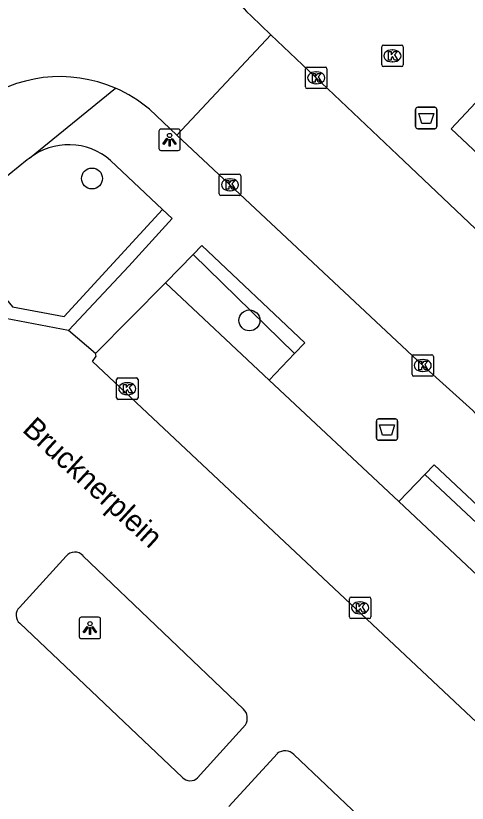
# Model space of a CAD drawing. Extents: x 159040 to 160094, y 381214 to 382518.
# Drawn here: x 159467.3 to 159488.38, y 381598.29 to 381635.07 of the extents above; entities that cross this region are included whole.
import ezdxf

# ---------------------------------------------------------------- set-up
doc = ezdxf.new("R2010")
doc.units = 0
for name, color, linetype in [('IMGEO_Afvalbak', 7, 'Continuous'), ('IMGEO_Boom', 7, 'Continuous'), ('IMGEO_Haag', 7, 'Continuous'), ('IMGEO_Kolk', 7, 'Continuous'), ('IMGEO_Lichtpunt', 7, 'Continuous'), ('IMGEO_Openbare_ruimte_label', 7, 'Continuous'), ('IMGEO_Parkeervlak_open', 7, 'Continuous'), ('IMGEO_Rijbaan_lokaal_gesloten', 7, 'Continuous'), ('IMGEO_Rijbaan_lokaal_open', 7, 'Continuous'), ('IMGEO_Voetpad_open', 7, 'Continuous')]:
    doc.layers.add(name, color=color, linetype=linetype)

msp = doc.modelspace()

# ---------------------------------------------------------------- linework, layer by layer
at = {"layer": 'IMGEO_Afvalbak'}
for p, q in [((159486.073, 381630.794), (159486.863, 381630.794)), ((159486.863, 381630.794), (159486.073, 381630.794)), ((159485.973, 381629.894), (159485.973, 381630.694)), ((159485.973, 381630.694), (159485.973, 381629.894)), ((159486.963, 381630.694), (159486.963, 381629.894)), ((159486.963, 381629.894), (159486.963, 381630.694)), ((159486.863, 381629.794), (159486.073, 381629.794)), ((159486.073, 381629.794), (159486.863, 381629.794)), ((159484.142, 381615.343), (159484.142, 381616.143)), ((159484.142, 381616.143), (159484.142, 381615.343)), ((159484.242, 381616.243), (159485.032, 381616.243)), ((159485.032, 381616.243), (159484.242, 381616.243)), ((159485.132, 381616.143), (159485.132, 381615.343)), ((159485.132, 381615.343), (159485.132, 381616.143)), ((159485.032, 381615.243), (159484.242, 381615.243)), ((159484.242, 381615.243), (159485.032, 381615.243))]:
    msp.add_line(p, q, dxfattribs=at)
for points in [[(159486.116, 381630.508), (159486.82, 381630.508), (159486.671, 381630.038), (159486.265, 381630.038), (159486.116, 381630.508)], [(159484.285, 381615.957), (159484.989, 381615.957), (159484.84, 381615.487), (159484.434, 381615.487), (159484.285, 381615.957)]]:
    msp.add_lwpolyline(points, dxfattribs=at)
for centre, start, end in [((159486.073, 381630.694), 90, 180), ((159486.073, 381630.694), 90, 180), ((159486.863, 381630.694), 0, 90), ((159486.863, 381630.694), 360, 90), ((159486.073, 381629.894), 180, 270), ((159486.073, 381629.894), 180, 270), ((159486.863, 381629.894), 270, 0), ((159486.863, 381629.894), 270, 0), ((159484.242, 381616.143), 90, 180), ((159484.242, 381616.143), 90, 180), ((159485.032, 381616.143), 0, 90), ((159485.032, 381616.143), 360, 90), ((159484.242, 381615.343), 180, 270), ((159484.242, 381615.343), 180, 270), ((159485.032, 381615.343), 270, 0), ((159485.032, 381615.343), 270, 0)]:
    msp.add_arc(centre, 0.1, start, end, dxfattribs=at)
at = {"layer": 'IMGEO_Boom'}
for centre in [(159470.861, 381627.471), (159478.213, 381620.844)]:
    msp.add_circle(centre, 0.489, dxfattribs=at)
at = {"layer": 'IMGEO_Haag'}
for points in [[(159464.043, 381625.263), (159467.145, 381621.481), (159469.555, 381621.021), (159474.155, 381626.017)], [(159475.587, 381623.92), (159480.325, 381619.295)], [(159486.411, 381613.65), (159500.192, 381600.732)]]:
    msp.add_lwpolyline(points, dxfattribs=at)
at = {"layer": 'IMGEO_Kolk'}
for p, q in [((159484.391, 381632.772), (159484.391, 381633.624)), ((159484.466, 381633.698), (159485.318, 381633.698)), ((159484.879, 381633.478), (159484.904, 381633.478)), ((159485.392, 381633.624), (159485.392, 381632.772)), ((159480.906, 381632.673), (159481.758, 381632.673)), ((159485.318, 381632.698), (159484.466, 381632.698)), ((159484.902, 381632.918), (159484.877, 381632.918)), ((159480.831, 381631.747), (159480.831, 381632.599)), ((159481.319, 381632.453), (159481.344, 381632.453)), ((159481.832, 381632.599), (159481.832, 381631.747)), ((159481.342, 381631.893), (159481.317, 381631.893)), ((159481.758, 381631.673), (159480.906, 381631.673)), ((159476.805, 381626.75), (159476.805, 381627.602)), ((159476.88, 381627.676), (159477.732, 381627.676)), ((159477.806, 381627.602), (159477.806, 381626.75)), ((159477.293, 381627.456), (159477.318, 381627.456)), ((159477.316, 381626.896), (159477.291, 381626.896)), ((159477.732, 381626.676), (159476.88, 381626.676)), ((159485.805, 381618.31), (159485.805, 381619.162)), ((159485.88, 381619.236), (159486.732, 381619.236)), ((159486.293, 381619.016), (159486.318, 381619.016)), ((159486.806, 381619.162), (159486.806, 381618.31)), ((159486.316, 381618.456), (159486.291, 381618.456)), ((159472.009, 381617.227), (159472.009, 381618.079)), ((159472.084, 381618.153), (159472.936, 381618.153)), ((159472.497, 381617.933), (159472.522, 381617.933)), ((159473.01, 381618.079), (159473.01, 381617.227)), ((159486.732, 381618.236), (159485.88, 381618.236)), ((159472.52, 381617.373), (159472.495, 381617.373)), ((159472.936, 381617.153), (159472.084, 381617.153)), ((159482.884, 381606.99), (159482.884, 381607.842)), ((159482.959, 381607.916), (159483.811, 381607.916)), ((159483.372, 381607.696), (159483.397, 381607.696)), ((159483.885, 381607.842), (159483.885, 381606.99)), ((159483.811, 381606.916), (159482.959, 381606.916)), ((159483.395, 381607.136), (159483.37, 381607.136))]:
    msp.add_line(p, q, dxfattribs=at)
for points in [[(159484.391, 381632.772), (159484.391, 381633.624)], [(159484.466, 381633.698), (159485.318, 381633.698)], [(159484.712, 381633.398), (159484.835, 381633.398), (159484.835, 381633.247), (159484.965, 381633.398), (159485.129, 381633.398), (159484.983, 381633.247), (159485.136, 381632.998), (159484.984, 381632.998), (159484.899, 381633.162), (159484.835, 381633.095), (159484.835, 381632.998), (159484.712, 381632.998), (159484.712, 381633.398)], [(159485.392, 381633.624), (159485.392, 381632.772)], [(159480.906, 381632.673), (159481.758, 381632.673)], [(159485.318, 381632.698), (159484.466, 381632.698)], [(159480.831, 381631.747), (159480.831, 381632.599)], [(159481.152, 381632.373), (159481.275, 381632.373), (159481.275, 381632.222), (159481.405, 381632.373), (159481.569, 381632.373), (159481.423, 381632.222), (159481.576, 381631.973), (159481.424, 381631.973), (159481.339, 381632.137), (159481.275, 381632.07), (159481.275, 381631.973), (159481.152, 381631.973), (159481.152, 381632.373)], [(159481.832, 381632.599), (159481.832, 381631.747)], [(159481.758, 381631.673), (159480.906, 381631.673)], [(159476.805, 381626.75), (159476.805, 381627.602)], [(159476.88, 381627.676), (159477.732, 381627.676)], [(159477.806, 381627.602), (159477.806, 381626.75)], [(159477.126, 381627.376), (159477.249, 381627.376), (159477.249, 381627.225), (159477.379, 381627.376), (159477.543, 381627.376), (159477.397, 381627.225), (159477.55, 381626.976), (159477.398, 381626.976), (159477.313, 381627.14), (159477.249, 381627.073), (159477.249, 381626.976), (159477.126, 381626.976), (159477.126, 381627.376)], [(159477.732, 381626.676), (159476.88, 381626.676)], [(159485.805, 381618.31), (159485.805, 381619.162)], [(159485.88, 381619.236), (159486.732, 381619.236)], [(159486.806, 381619.162), (159486.806, 381618.31)], [(159486.126, 381618.936), (159486.249, 381618.936), (159486.249, 381618.785), (159486.379, 381618.936), (159486.543, 381618.936), (159486.397, 381618.785), (159486.55, 381618.536), (159486.398, 381618.536), (159486.313, 381618.7), (159486.249, 381618.633), (159486.249, 381618.536), (159486.126, 381618.536), (159486.126, 381618.936)], [(159472.009, 381617.227), (159472.009, 381618.079)], [(159472.084, 381618.153), (159472.936, 381618.153)], [(159473.01, 381618.079), (159473.01, 381617.227)], [(159486.732, 381618.236), (159485.88, 381618.236)], [(159472.33, 381617.853), (159472.453, 381617.853), (159472.453, 381617.702), (159472.583, 381617.853), (159472.747, 381617.853), (159472.601, 381617.702), (159472.754, 381617.453), (159472.602, 381617.453), (159472.517, 381617.617), (159472.453, 381617.55), (159472.453, 381617.453), (159472.33, 381617.453), (159472.33, 381617.853)], [(159472.936, 381617.153), (159472.084, 381617.153)], [(159482.884, 381606.99), (159482.884, 381607.842)], [(159482.959, 381607.916), (159483.811, 381607.916)], [(159483.205, 381607.616), (159483.328, 381607.616), (159483.328, 381607.465), (159483.458, 381607.616), (159483.622, 381607.616), (159483.476, 381607.465), (159483.629, 381607.216), (159483.477, 381607.216), (159483.392, 381607.38), (159483.328, 381607.313), (159483.328, 381607.216), (159483.205, 381607.216), (159483.205, 381607.616)], [(159483.885, 381607.842), (159483.885, 381606.99)], [(159483.811, 381606.916), (159482.959, 381606.916)]]:
    msp.add_lwpolyline(points, dxfattribs=at)
for centre, start, end in [((159484.468, 381633.622), 91.552, 178.448), ((159484.468, 381633.622), 91.552, 178.448), ((159485.316, 381633.622), 1.552, 88.448), ((159485.316, 381633.622), 1.552, 88.448), ((159480.908, 381632.597), 91.552, 178.448), ((159480.908, 381632.597), 91.552, 178.448), ((159481.756, 381632.597), 1.552, 88.448), ((159481.756, 381632.597), 1.552, 88.448), ((159484.468, 381632.774), 181.552, 268.448), ((159484.468, 381632.774), 181.552, 268.448), ((159485.316, 381632.774), 271.552, 358.448), ((159485.316, 381632.774), 271.552, 358.448), ((159480.908, 381631.749), 181.552, 268.448), ((159480.908, 381631.749), 181.552, 268.448), ((159481.756, 381631.749), 271.552, 358.448), ((159481.756, 381631.749), 271.552, 358.448), ((159476.882, 381627.6), 91.552, 178.448), ((159476.882, 381627.6), 91.552, 178.448), ((159477.73, 381627.6), 1.552, 88.448), ((159477.73, 381627.6), 1.552, 88.448), ((159476.882, 381626.752), 181.552, 268.448), ((159476.882, 381626.752), 181.552, 268.448), ((159477.73, 381626.752), 271.552, 358.448), ((159477.73, 381626.752), 271.552, 358.448), ((159485.882, 381619.16), 91.552, 178.448), ((159485.882, 381619.16), 91.552, 178.448), ((159486.73, 381619.16), 1.552, 88.448), ((159486.73, 381619.16), 1.552, 88.448), ((159485.882, 381618.312), 181.552, 268.448), ((159485.882, 381618.312), 181.552, 268.448), ((159486.73, 381618.312), 271.552, 358.448), ((159486.73, 381618.312), 271.552, 358.448), ((159472.086, 381618.077), 91.552, 178.448), ((159472.086, 381618.077), 91.552, 178.448), ((159472.934, 381618.077), 1.552, 88.448), ((159472.934, 381618.077), 1.552, 88.448), ((159472.086, 381617.229), 181.552, 268.448), ((159472.086, 381617.229), 181.552, 268.448), ((159472.934, 381617.229), 271.552, 358.448), ((159472.934, 381617.229), 271.552, 358.448), ((159482.961, 381607.84), 91.552, 178.448), ((159482.961, 381607.84), 91.552, 178.448), ((159483.809, 381607.84), 1.552, 88.448), ((159483.809, 381607.84), 1.552, 88.448), ((159482.961, 381606.992), 181.552, 268.448), ((159482.961, 381606.992), 181.552, 268.448), ((159483.809, 381606.992), 271.552, 358.448), ((159483.809, 381606.992), 271.552, 358.448)]:
    msp.add_arc(centre, 0.0765, start, end, dxfattribs=at)
for centre, major_axis, ratio, start_param, end_param in [((159484.878, 381633.198), (-0.387, 0.002), 0.722429, 4.712389, 7.853982), ((159484.903, 381633.198), (-0.39, 0.002), 0.717154, 1.570796, 4.712389), ((159481.318, 381632.173), (-0.387, 0.002), 0.722429, 4.712389, 7.853982), ((159481.343, 381632.173), (-0.39, 0.002), 0.717154, 1.570796, 4.712389), ((159477.292, 381627.176), (-0.387, 0.002), 0.722429, 4.712389, 7.853982), ((159477.317, 381627.176), (-0.39, 0.002), 0.717154, 1.570796, 4.712389), ((159486.292, 381618.736), (-0.387, 0.002), 0.722429, 4.712389, 7.853982), ((159486.317, 381618.736), (-0.39, 0.002), 0.717154, 1.570796, 4.712389), ((159472.496, 381617.653), (-0.387, 0.002), 0.722429, 4.712389, 7.853982), ((159472.521, 381617.653), (-0.39, 0.002), 0.717154, 1.570796, 4.712389), ((159483.371, 381607.416), (-0.387, 0.002), 0.722429, 4.712389, 7.853982), ((159483.396, 381607.416), (-0.39, 0.002), 0.717154, 1.570796, 4.712389)]:
    msp.add_ellipse(centre, major_axis=major_axis, ratio=ratio, start_param=start_param, end_param=end_param, dxfattribs=at)
at = {"layer": 'IMGEO_Lichtpunt'}
for p, q in [((159473.987, 381629.682), (159473.987, 381628.875)), ((159473.987, 381629.682), (159473.987, 381628.875)), ((159474.889, 381629.777), (159474.081, 381629.777)), ((159474.889, 381629.777), (159474.081, 381629.777)), ((159474.983, 381628.875), (159474.983, 381629.682)), ((159474.983, 381628.875), (159474.983, 381629.682)), ((159474.081, 381628.781), (159474.889, 381628.781)), ((159474.081, 381628.781), (159474.889, 381628.781)), ((159470.268, 381606.881), (159470.268, 381606.074)), ((159470.268, 381606.881), (159470.268, 381606.074)), ((159471.17, 381606.976), (159470.362, 381606.976)), ((159471.17, 381606.976), (159470.362, 381606.976)), ((159471.264, 381606.074), (159471.264, 381606.881)), ((159471.264, 381606.074), (159471.264, 381606.881)), ((159470.362, 381605.98), (159471.17, 381605.98)), ((159470.362, 381605.98), (159471.17, 381605.98))]:
    msp.add_line(p, q, dxfattribs=at)
for points in [[(159474.361, 381629.346), (159474.4, 381629.318), (159474.212, 381629.056), (159474.174, 381629.083), (159474.361, 381629.346)], [(159474.573, 381629.318), (159474.611, 381629.345), (159474.798, 381629.083), (159474.759, 381629.055), (159474.573, 381629.318)], [(159474.463, 381629.298), (159474.51, 381629.298), (159474.51, 381628.976), (159474.463, 381628.976), (159474.463, 381629.298)], [(159470.642, 381606.545), (159470.681, 381606.517), (159470.493, 381606.255), (159470.455, 381606.282), (159470.642, 381606.545)], [(159470.854, 381606.517), (159470.892, 381606.544), (159471.079, 381606.282), (159471.04, 381606.254), (159470.854, 381606.517)], [(159470.744, 381606.497), (159470.791, 381606.497), (159470.791, 381606.175), (159470.744, 381606.175), (159470.744, 381606.497)]]:
    msp.add_lwpolyline(points, dxfattribs=at)
for centre in [(159474.486, 381629.48), (159470.767, 381606.679)]:
    msp.add_circle(centre, 0.0994, dxfattribs=at)
for centre, start, end in [((159474.081, 381629.682), 90, 180), ((159474.081, 381629.682), 90, 180), ((159474.889, 381629.682), 0, 90), ((159474.889, 381629.682), 0, 90), ((159474.081, 381628.875), 180, 270), ((159474.081, 381628.875), 180, 270), ((159474.889, 381628.875), 270, 0), ((159474.889, 381628.875), 270, 360), ((159470.362, 381606.881), 90, 180), ((159470.362, 381606.881), 90, 180), ((159471.17, 381606.881), 0, 90), ((159471.17, 381606.881), 0, 90), ((159470.362, 381606.074), 180, 270), ((159470.362, 381606.074), 180, 270), ((159471.17, 381606.074), 270, 0), ((159471.17, 381606.074), 270, 360)]:
    msp.add_arc(centre, 0.0946, start, end, dxfattribs=at)
at = {"layer": 'IMGEO_Parkeervlak_open'}
for points in [[(159479.129, 381618.053), (159474.29, 381622.59)], [(159498.628, 381599.735), (159485.188, 381612.379)]]:
    msp.add_lwpolyline(points, dxfattribs=at)
at = {"layer": 'IMGEO_Rijbaan_lokaal_gesloten'}
for points in [[(159478.305, 381635.046), (159479.218, 381634.18)], [(159474.828, 381629.499), (159479.218, 381634.18)], [(159479.218, 381634.18), (159485.131, 381628.568), (159492.703, 381621.381)], [(159473.544, 381630.703), (159474.828, 381629.499)], [(159474.828, 381629.499), (159486.306, 381618.736), (159488.645, 381616.629), (159500.927, 381602.848), (159519.52, 381585.364), (159520.109, 381584.535)]]:
    msp.add_lwpolyline(points, dxfattribs=at)
for centre, radius, start, end in [((159482.386, 381639.43), 5.989, 128.3546, 227.0546), ((159469.369, 381625.745), 6.482, 66.4082, 127.4163), ((159469.343, 381625.709), 6.526, 49.928, 66.3287)]:
    msp.add_arc(centre, radius, start, end, dxfattribs=at)
at = {"layer": 'IMGEO_Rijbaan_lokaal_open'}
for points in [[(159469.771, 381620.37), (159466.819, 381620.932)], [(159471.031, 381619.289), (159469.771, 381620.37)], [(159498.628, 381599.735), (159495.227, 381596.053), (159470.878, 381618.921), (159471.051, 381619.17), (159471.031, 381619.289)], [(159469.662, 381609.831), (159467.473, 381607.438)], [(159477.942, 381602.685), (159470.441, 381609.853)], [(159467.491, 381606.694), (159475.083, 381599.494)], [(159475.793, 381599.482), (159478.035, 381601.954)], [(159477.258, 381598.136), (159479.516, 381600.609)], [(159480.289, 381600.564), (159487.828, 381593.406)]]:
    msp.add_lwpolyline(points, dxfattribs=at)
for centre, radius, start, end in [((159470.061, 381609.513), 0.51, 41.7666, 141.4688), ((159467.816, 381607.074), 0.5, 133.2897, 229.4822), ((159477.495, 381602.257), 0.619, 330.7511, 43.7497), ((159479.878, 381600.173), 0.567, 43.6088, 129.7278), ((159475.444, 381599.827), 0.491, 222.6715, 315.392)]:
    msp.add_arc(centre, radius, start, end, dxfattribs=at)
at = {"layer": 'IMGEO_Voetpad_open'}
for points in [[(159467.924, 381628.411), (159467.941, 381628.425), (159471.963, 381631.686)], [(159489.472, 381631.758), (159487.627, 381629.793), (159493.015, 381624.733), (159494.877, 381626.704), (159494.085, 381627.453), (159489.472, 381631.758)], [(159467.924, 381628.411), (159467.837, 381628.34), (159464.043, 381625.263)], [(159474.155, 381626.017), (159471.732, 381628.311)], [(159474.155, 381626.017), (159474.599, 381625.596), (159472.581, 381623.369), (159469.771, 381620.37)], [(159475.587, 381623.92), (159475.989, 381624.339), (159480.805, 381619.793), (159480.325, 381619.295)], [(159474.29, 381622.59), (159475.587, 381623.92)], [(159471.031, 381619.289), (159474.29, 381622.59)], [(159480.325, 381619.295), (159479.129, 381618.053)], [(159479.129, 381618.053), (159485.188, 381612.379)], [(159486.411, 381613.65), (159486.845, 381614.101), (159500.603, 381601.17)], [(159485.188, 381612.379), (159486.411, 381613.65)]]:
    msp.add_lwpolyline(points, dxfattribs=at)
msp.add_arc((159469.768, 381626.066), 2.983, 48.8119, 128.1795, dxfattribs=at)

# ---------------------------------------------------------------- texts
at = {"layer": 'IMGEO_Openbare_ruimte_label'}
msp.add_text('Brucknerplein', height=1, rotation=317.391, dxfattribs=at).set_placement((159467.561, 381615.681))

doc.saveas('drawing.dxf')
